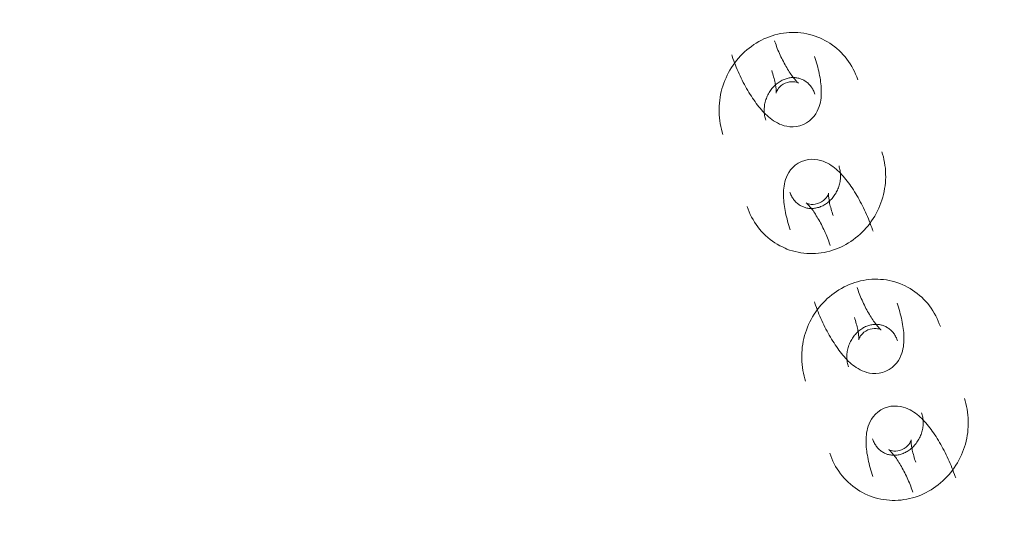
# Model space of a CAD drawing. Header units: millimetres. Extents: x -188930 to 271134, y -158090 to 283816.
# Tile 577 of 610: x 47044 to 47175, y 77684 to 77750. Entities that reach past the tile are written whole.
import ezdxf

# ---------------------------------------------------------------- set-up
doc = ezdxf.new("R2010")
doc.units = ezdxf.units.MM
doc.linetypes.add('AA_PRZERYWANA', pattern=[4, 3, -1])
doc.layers.add('A-DETL-1', color=5, linetype='AA_PRZERYWANA', lineweight=25)
doc.layers.add('I-FURN', color=30, linetype='Continuous', lineweight=9)

# ---------------------------------------------------------------- blocks, each defined once
blk = doc.blocks.new('LARSLAJ_hamak - LARSLAJ_hamak-V31-PZT-dwg')
at = {"layer": 'I-FURN', "flags": 128}
for points in [[(-3476.14, -23.51), (-3476.53, -23.55), (-3476.91, -23.61), (-3477.29, -23.68), (-3477.67, -23.78), (-3478.04, -23.89), (-3478.4, -24.01), (-3478.76, -24.15), (-3479.12, -24.31), (-3479.47, -24.48), (-3479.81, -24.66), (-3480.14, -24.86), (-3480.46, -25.08), (-3480.77, -25.3), (-3481.08, -25.54), (-3481.37, -25.8), (-3481.65, -26.06), (-3481.93, -26.34), (-3482.19, -26.62), (-3482.43, -26.92), (-3482.67, -27.23), (-3482.9, -27.54), (-3483.11, -27.87), (-3483.31, -28.2), (-3483.49, -28.54), (-3483.67, -28.89), (-3483.83, -29.24), (-3483.97, -29.6), (-3484.1, -29.97), (-3484.22, -30.34), (-3484.33, -30.71), (-3484.42, -31.09), (-3484.49, -31.47), (-3484.56, -31.85), (-3484.6, -32.24), (-3484.64, -32.63), (-3484.66, -33.02), (-3484.66, -33.41), (-3484.65, -33.8), (-3484.63, -34.19), (-3484.59, -34.57), (-3484.54, -34.96), (-3484.48, -35.34), (-3484.4, -35.72), (-3484.3, -36.1), (-3484.2, -36.48), (-3484.08, -36.85), (-3483.94, -37.21), (-3483.79, -37.57), (-3483.63, -37.93), (-3483.46, -38.27), (-3483.27, -38.61), (-3483.07, -38.95), (-3482.86, -39.27), (-3482.63, -39.59), (-3482.4, -39.9), (-3482.15, -40.2), (-3481.89, -40.48), (-3481.67, -40.71)], [(-3468.87, -26.23), (-3469.15, -25.96), (-3469.44, -25.7), (-3469.74, -25.45), (-3470.04, -25.22), (-3470.36, -25), (-3470.69, -24.79), (-3471.03, -24.6), (-3471.37, -24.42), (-3471.72, -24.25), (-3472.08, -24.1), (-3472.44, -23.97), (-3472.81, -23.85), (-3473.18, -23.75), (-3473.56, -23.66), (-3473.94, -23.59), (-3474.32, -23.54), (-3474.71, -23.5), (-3475.09, -23.48), (-3475.48, -23.47), (-3475.87, -23.49), (-3476.14, -23.51)], [(-3472.68, -34.78), (-3472.4, -34.39), (-3472.18, -33.97), (-3472.01, -33.56), (-3471.9, -33.14), (-3471.84, -32.75), (-3471.82, -32.38), (-3471.83, -32.03), (-3471.86, -31.7), (-3471.92, -31.4), (-3471.98, -31.11), (-3472.06, -30.83), (-3472.15, -30.57), (-3472.25, -30.31), (-3472.36, -30.06), (-3472.48, -29.82), (-3472.6, -29.58), (-3472.73, -29.35), (-3472.87, -29.12), (-3473.01, -28.89), (-3473.16, -28.66), (-3473.31, -28.43), (-3473.48, -28.21), (-3473.64, -27.98), (-3473.82, -27.76), (-3474, -27.53), (-3474.18, -27.31), (-3474.37, -27.09), (-3474.57, -26.86), (-3474.77, -26.64), (-3474.98, -26.42), (-3475.19, -26.2), (-3475.39, -26)], [(-3475.71, -30.14), (-3475.74, -30.13), (-3475.79, -30.12), (-3475.85, -30.1), (-3475.94, -30.08), (-3476.03, -30.04), (-3476.14, -30), (-3476.26, -29.96), (-3476.38, -29.9), (-3476.52, -29.84), (-3476.67, -29.77), (-3476.82, -29.7), (-3476.98, -29.62), (-3477.14, -29.53), (-3477.31, -29.43), (-3477.48, -29.33), (-3477.66, -29.22), (-3477.84, -29.11), (-3478.03, -28.99), (-3478.21, -28.87), (-3478.4, -28.74), (-3478.59, -28.6), (-3478.78, -28.47), (-3478.98, -28.32), (-3479.17, -28.18), (-3479.36, -28.03), (-3479.55, -27.88), (-3479.74, -27.72), (-3479.92, -27.57), (-3480.11, -27.41), (-3480.29, -27.25), (-3480.47, -27.09), (-3480.64, -26.92), (-3480.82, -26.76), (-3480.98, -26.6), (-3481.08, -26.5)], [(-3477.42, -36.47), (-3477.53, -36.36), (-3477.63, -36.25), (-3477.73, -36.13), (-3477.82, -36.01), (-3477.91, -35.88), (-3478, -35.74), (-3478.08, -35.6), (-3478.16, -35.46), (-3478.23, -35.31), (-3478.3, -35.16), (-3478.36, -35.01), (-3478.42, -34.85), (-3478.47, -34.69), (-3478.51, -34.53), (-3478.55, -34.36), (-3478.59, -34.2), (-3478.62, -34.03), (-3478.64, -33.86), (-3478.65, -33.69), (-3478.66, -33.52), (-3478.66, -33.35), (-3478.66, -33.18), (-3478.65, -33.01), (-3478.63, -32.84), (-3478.61, -32.68), (-3478.59, -32.51), (-3478.55, -32.35), (-3478.51, -32.19), (-3478.47, -32.03), (-3478.42, -31.87), (-3478.36, -31.72), (-3478.3, -31.58), (-3478.23, -31.43), (-3478.16, -31.29), (-3478.09, -31.16), (-3478.01, -31.02), (-3477.92, -30.9), (-3477.84, -30.78), (-3477.74, -30.66), (-3477.65, -30.55), (-3477.55, -30.44), (-3477.45, -30.34), (-3477.35, -30.25), (-3477.24, -30.16), (-3477.13, -30.07), (-3477.02, -29.99), (-3476.91, -29.92), (-3476.8, -29.85), (-3476.68, -29.79), (-3476.56, -29.74), (-3476.45, -29.68), (-3476.33, -29.64), (-3476.21, -29.6), (-3476.09, -29.57), (-3475.97, -29.54), (-3475.84, -29.51), (-3475.72, -29.5), (-3475.62, -29.48)], [(-3475.62, -29.48), (-3475.49, -29.48), (-3475.37, -29.47), (-3475.25, -29.48), (-3475.12, -29.48), (-3475, -29.5), (-3474.87, -29.52), (-3474.75, -29.54), (-3474.62, -29.57), (-3474.5, -29.61), (-3474.37, -29.65), (-3474.25, -29.7), (-3474.12, -29.75), (-3474, -29.81), (-3473.88, -29.88), (-3473.76, -29.95), (-3473.64, -30.02), (-3473.53, -30.11), (-3473.41, -30.19), (-3473.3, -30.29), (-3473.19, -30.39), (-3473.11, -30.46)], [(-3472.68, -34.78), (-3473.02, -35.12), (-3473.38, -35.42), (-3473.77, -35.66), (-3474.15, -35.84), (-3474.53, -35.97), (-3474.89, -36.05), (-3475.23, -36.11), (-3475.56, -36.13), (-3475.87, -36.13), (-3476.17, -36.12), (-3476.45, -36.09), (-3476.73, -36.05), (-3477, -36), (-3477.26, -35.93), (-3477.52, -35.86), (-3477.78, -35.79), (-3478.03, -35.7), (-3478.28, -35.61), (-3478.53, -35.51), (-3478.79, -35.4), (-3479.04, -35.29), (-3479.29, -35.17), (-3479.54, -35.04), (-3479.79, -34.91), (-3480.04, -34.78), (-3480.3, -34.63), (-3480.55, -34.49), (-3480.81, -34.33), (-3481.06, -34.17), (-3481.31, -34.01), (-3481.57, -33.84), (-3481.82, -33.67), (-3482.08, -33.49), (-3482.33, -33.31), (-3482.58, -33.12), (-3482.83, -32.93), (-3483.08, -32.74), (-3483.32, -32.54), (-3483.57, -32.34), (-3483.81, -32.14), (-3484.05, -31.93), (-3484.29, -31.72), (-3484.52, -31.51), (-3484.75, -31.3), (-3484.98, -31.08), (-3485.2, -30.87), (-3485.33, -30.74)], [(-3477.79, -32.63), (-3477.8, -32.6), (-3477.82, -32.55), (-3477.85, -32.49), (-3477.89, -32.42), (-3477.94, -32.33), (-3478, -32.23), (-3478.06, -32.12), (-3478.14, -32), (-3478.22, -31.88), (-3478.32, -31.75), (-3478.42, -31.61), (-3478.53, -31.47), (-3478.65, -31.33), (-3478.77, -31.18), (-3478.9, -31.03), (-3479.04, -30.87), (-3479.18, -30.71), (-3479.33, -30.55), (-3479.49, -30.39), (-3479.64, -30.24)], [(-3477.29, -30.93), (-3477.47, -31.18), (-3477.62, -31.44), (-3477.72, -31.7), (-3477.78, -31.93), (-3477.81, -32.13), (-3477.82, -32.3), (-3477.82, -32.43), (-3477.81, -32.53), (-3477.8, -32.59), (-3477.79, -32.63), (-3477.78, -32.64)], [(-3477.29, -30.93), (-3477.08, -30.7), (-3476.84, -30.52), (-3476.61, -30.37), (-3476.39, -30.27), (-3476.2, -30.2), (-3476.04, -30.16), (-3475.91, -30.14), (-3475.81, -30.14), (-3475.74, -30.14), (-3475.71, -30.14), (-3475.69, -30.14)], [(-3467.26, -50.57), (-3466.88, -50.53), (-3466.5, -50.47), (-3466.12, -50.4), (-3465.74, -50.3), (-3465.37, -50.2), (-3465, -50.07), (-3464.64, -49.93), (-3464.29, -49.78), (-3463.94, -49.6), (-3463.6, -49.42), (-3463.27, -49.22), (-3462.95, -49.01), (-3462.63, -48.78), (-3462.33, -48.54), (-3462.04, -48.29), (-3461.75, -48.02), (-3461.48, -47.75), (-3461.22, -47.46), (-3460.97, -47.16), (-3460.74, -46.86), (-3460.51, -46.54), (-3460.3, -46.21), (-3460.1, -45.88), (-3459.91, -45.54), (-3459.74, -45.19), (-3459.58, -44.84), (-3459.43, -44.48), (-3459.3, -44.11), (-3459.18, -43.74), (-3459.08, -43.37), (-3458.99, -42.99), (-3458.91, -42.61), (-3458.85, -42.23), (-3458.8, -41.84), (-3458.77, -41.45), (-3458.75, -41.06), (-3458.74, -40.67), (-3458.75, -40.28), (-3458.78, -39.9), (-3458.81, -39.51), (-3458.86, -39.12), (-3458.93, -38.74), (-3459.01, -38.36), (-3459.1, -37.98), (-3459.21, -37.6), (-3459.33, -37.23), (-3459.47, -36.87), (-3459.61, -36.51), (-3459.77, -36.16), (-3459.95, -35.81), (-3460.14, -35.47), (-3460.34, -35.13), (-3460.55, -34.81), (-3460.77, -34.49), (-3461.01, -34.18), (-3461.26, -33.89), (-3461.52, -33.6), (-3461.74, -33.37)], [(-3470.72, -39.31), (-3470.39, -38.96), (-3470.02, -38.66), (-3469.64, -38.43), (-3469.26, -38.25), (-3468.88, -38.12), (-3468.52, -38.03), (-3468.17, -37.98), (-3467.85, -37.95), (-3467.54, -37.95), (-3467.24, -37.96), (-3466.95, -37.99), (-3466.68, -38.03), (-3466.41, -38.08), (-3466.14, -38.15), (-3465.89, -38.22), (-3465.63, -38.29), (-3465.38, -38.38), (-3465.12, -38.47), (-3464.87, -38.57), (-3464.62, -38.68), (-3464.37, -38.79), (-3464.12, -38.91), (-3463.87, -39.04), (-3463.62, -39.17), (-3463.36, -39.3), (-3463.11, -39.45), (-3462.86, -39.6), (-3462.6, -39.75), (-3462.35, -39.91), (-3462.09, -40.07), (-3461.84, -40.24), (-3461.58, -40.41), (-3461.33, -40.59), (-3461.08, -40.77), (-3460.83, -40.96), (-3460.58, -41.15), (-3460.33, -41.34), (-3460.08, -41.54), (-3459.84, -41.74), (-3459.6, -41.94), (-3459.36, -42.15), (-3459.12, -42.36), (-3458.89, -42.57), (-3458.66, -42.78), (-3458.43, -43), (-3458.21, -43.21), (-3458.08, -43.35)], [(-3470.72, -39.31), (-3470.39, -38.96), (-3470.02, -38.66), (-3469.64, -38.43), (-3469.26, -38.25), (-3468.88, -38.12), (-3468.52, -38.03), (-3468.17, -37.98), (-3467.85, -37.95), (-3467.54, -37.95), (-3467.24, -37.96), (-3466.95, -37.99), (-3466.68, -38.03), (-3466.41, -38.08), (-3466.14, -38.15), (-3465.89, -38.22), (-3465.63, -38.29), (-3465.38, -38.38), (-3465.12, -38.47), (-3464.87, -38.57), (-3464.62, -38.68), (-3464.37, -38.79), (-3464.12, -38.91), (-3463.87, -39.04), (-3463.62, -39.17), (-3463.36, -39.3), (-3463.11, -39.45), (-3462.86, -39.6), (-3462.6, -39.75), (-3462.35, -39.91), (-3462.09, -40.07), (-3461.84, -40.24), (-3461.58, -40.41), (-3461.33, -40.59), (-3461.08, -40.77), (-3460.83, -40.96), (-3460.58, -41.15), (-3460.33, -41.34), (-3460.08, -41.54), (-3459.84, -41.74), (-3459.6, -41.94), (-3459.36, -42.15), (-3459.12, -42.36), (-3458.89, -42.57), (-3458.66, -42.78), (-3458.43, -43), (-3458.21, -43.21), (-3458.08, -43.35)], [(-3465.98, -37.61), (-3465.88, -37.72), (-3465.78, -37.83), (-3465.68, -37.95), (-3465.58, -38.08), (-3465.49, -38.21), (-3465.41, -38.34), (-3465.33, -38.48), (-3465.25, -38.62), (-3465.18, -38.77), (-3465.11, -38.92), (-3465.05, -39.07), (-3464.99, -39.23), (-3464.94, -39.39), (-3464.89, -39.55), (-3464.85, -39.72), (-3464.82, -39.89), (-3464.79, -40.05), (-3464.77, -40.22), (-3464.76, -40.39), (-3464.75, -40.56), (-3464.74, -40.73), (-3464.75, -40.9), (-3464.76, -41.07), (-3464.77, -41.24), (-3464.79, -41.41), (-3464.82, -41.57), (-3464.86, -41.73), (-3464.9, -41.89), (-3464.94, -42.05), (-3464.99, -42.21), (-3465.05, -42.36), (-3465.11, -42.51), (-3465.17, -42.65), (-3465.25, -42.79), (-3465.32, -42.93), (-3465.4, -43.06), (-3465.48, -43.18), (-3465.57, -43.3), (-3465.66, -43.42), (-3465.76, -43.53), (-3465.86, -43.64), (-3465.96, -43.74), (-3466.06, -43.83), (-3466.17, -43.92), (-3466.27, -44.01), (-3466.38, -44.09), (-3466.5, -44.16), (-3466.61, -44.23), (-3466.73, -44.29), (-3466.84, -44.35), (-3466.96, -44.4), (-3467.08, -44.44), (-3467.2, -44.48), (-3467.32, -44.52), (-3467.44, -44.54), (-3467.56, -44.57), (-3467.69, -44.59), (-3467.79, -44.6)], [(-3470.72, -39.31), (-3471.01, -39.69), (-3471.23, -40.11), (-3471.4, -40.53), (-3471.5, -40.94), (-3471.56, -41.33), (-3471.59, -41.7), (-3471.58, -42.05), (-3471.54, -42.38), (-3471.49, -42.68), (-3471.42, -42.97), (-3471.34, -43.25), (-3471.25, -43.51), (-3471.15, -43.77), (-3471.05, -44.02), (-3470.93, -44.26), (-3470.81, -44.5), (-3470.68, -44.73), (-3470.54, -44.96), (-3470.4, -45.19), (-3470.25, -45.42), (-3470.09, -45.65), (-3469.93, -45.87), (-3469.76, -46.1), (-3469.59, -46.32), (-3469.41, -46.55), (-3469.22, -46.77), (-3469.03, -46.99), (-3468.84, -47.22), (-3468.63, -47.44), (-3468.43, -47.66), (-3468.22, -47.88), (-3468.02, -48.08)], [(-3470.72, -39.31), (-3471.01, -39.69), (-3471.23, -40.11), (-3471.4, -40.53), (-3471.5, -40.94), (-3471.56, -41.33), (-3471.59, -41.7), (-3471.58, -42.05), (-3471.54, -42.38), (-3471.49, -42.68), (-3471.42, -42.97), (-3471.34, -43.25), (-3471.25, -43.51), (-3471.15, -43.77), (-3471.05, -44.02), (-3470.93, -44.26), (-3470.81, -44.5), (-3470.68, -44.73), (-3470.54, -44.96), (-3470.4, -45.19), (-3470.25, -45.42), (-3470.09, -45.65), (-3469.93, -45.87), (-3469.76, -46.1), (-3469.59, -46.32), (-3469.41, -46.55), (-3469.22, -46.77), (-3469.03, -46.99), (-3468.84, -47.22), (-3468.63, -47.44), (-3468.43, -47.66), (-3468.22, -47.88), (-3468.02, -48.08)], [(-3466.12, -43.15), (-3465.93, -42.9), (-3465.79, -42.64), (-3465.69, -42.38), (-3465.63, -42.15), (-3465.6, -41.95), (-3465.59, -41.78), (-3465.59, -41.65), (-3465.6, -41.55), (-3465.61, -41.49), (-3465.62, -41.45), (-3465.62, -41.44)], [(-3466.12, -43.15), (-3465.93, -42.9), (-3465.79, -42.64), (-3465.69, -42.38), (-3465.63, -42.15), (-3465.6, -41.95), (-3465.59, -41.78), (-3465.59, -41.65), (-3465.6, -41.55), (-3465.61, -41.49), (-3465.62, -41.45), (-3465.62, -41.44)], [(-3465.62, -41.45), (-3465.61, -41.48), (-3465.59, -41.53), (-3465.56, -41.59), (-3465.52, -41.67), (-3465.47, -41.75), (-3465.41, -41.85), (-3465.34, -41.96), (-3465.27, -42.08), (-3465.18, -42.2), (-3465.09, -42.33), (-3464.99, -42.47), (-3464.88, -42.61), (-3464.76, -42.75), (-3464.64, -42.9), (-3464.51, -43.06), (-3464.37, -43.21), (-3464.23, -43.37), (-3464.08, -43.53), (-3463.92, -43.69), (-3463.77, -43.85)], [(-3465.62, -41.45), (-3465.61, -41.48), (-3465.59, -41.53), (-3465.56, -41.59), (-3465.52, -41.67), (-3465.47, -41.75), (-3465.41, -41.85), (-3465.34, -41.96), (-3465.27, -42.08), (-3465.18, -42.2), (-3465.09, -42.33), (-3464.99, -42.47), (-3464.88, -42.61), (-3464.76, -42.75), (-3464.64, -42.9), (-3464.51, -43.06), (-3464.37, -43.21), (-3464.23, -43.37), (-3464.08, -43.53), (-3463.92, -43.69), (-3463.77, -43.85)], [(-3466.12, -43.15), (-3466.33, -43.38), (-3466.56, -43.56), (-3466.8, -43.71), (-3467.01, -43.81), (-3467.21, -43.88), (-3467.37, -43.92), (-3467.5, -43.94), (-3467.6, -43.94), (-3467.66, -43.95), (-3467.7, -43.94), (-3467.71, -43.94)], [(-3466.12, -43.15), (-3466.33, -43.38), (-3466.56, -43.56), (-3466.8, -43.71), (-3467.01, -43.81), (-3467.21, -43.88), (-3467.37, -43.92), (-3467.5, -43.94), (-3467.6, -43.94), (-3467.66, -43.95), (-3467.7, -43.94), (-3467.71, -43.94)], [(-3467.79, -44.6), (-3467.91, -44.6), (-3468.04, -44.61), (-3468.16, -44.6), (-3468.29, -44.6), (-3468.41, -44.58), (-3468.54, -44.56), (-3468.66, -44.54), (-3468.79, -44.51), (-3468.91, -44.47), (-3469.04, -44.43), (-3469.16, -44.38), (-3469.28, -44.33), (-3469.4, -44.27), (-3469.53, -44.21), (-3469.65, -44.13), (-3469.76, -44.06), (-3469.88, -43.97), (-3469.99, -43.89), (-3470.11, -43.79), (-3470.22, -43.69), (-3470.29, -43.62)], [(-3467.7, -43.94), (-3467.67, -43.95), (-3467.62, -43.96), (-3467.55, -43.98), (-3467.47, -44.01), (-3467.38, -44.04), (-3467.27, -44.08), (-3467.15, -44.12), (-3467.02, -44.18), (-3466.89, -44.24), (-3466.74, -44.31), (-3466.59, -44.38), (-3466.43, -44.47), (-3466.27, -44.55), (-3466.1, -44.65), (-3465.92, -44.75), (-3465.74, -44.86), (-3465.56, -44.97), (-3465.38, -45.09), (-3465.19, -45.22), (-3465, -45.34), (-3464.81, -45.48), (-3464.62, -45.61), (-3464.43, -45.76), (-3464.24, -45.9), (-3464.05, -46.05), (-3463.86, -46.2), (-3463.67, -46.36), (-3463.48, -46.51), (-3463.3, -46.67), (-3463.12, -46.83), (-3462.94, -46.99), (-3462.76, -47.16), (-3462.59, -47.32), (-3462.42, -47.48), (-3462.32, -47.58)], [(-3467.7, -43.94), (-3467.67, -43.95), (-3467.62, -43.96), (-3467.55, -43.98), (-3467.47, -44.01), (-3467.38, -44.04), (-3467.27, -44.08), (-3467.15, -44.12), (-3467.02, -44.18), (-3466.89, -44.24), (-3466.74, -44.31), (-3466.59, -44.38), (-3466.43, -44.47), (-3466.27, -44.55), (-3466.1, -44.65), (-3465.92, -44.75), (-3465.74, -44.86), (-3465.56, -44.97), (-3465.38, -45.09), (-3465.19, -45.22), (-3465, -45.34), (-3464.81, -45.48), (-3464.62, -45.61), (-3464.43, -45.76), (-3464.24, -45.9), (-3464.05, -46.05), (-3463.86, -46.2), (-3463.67, -46.36), (-3463.48, -46.51), (-3463.3, -46.67), (-3463.12, -46.83), (-3462.94, -46.99), (-3462.76, -47.16), (-3462.59, -47.32), (-3462.42, -47.48), (-3462.32, -47.58)], [(-3474.54, -47.86), (-3474.26, -48.12), (-3473.97, -48.38), (-3473.67, -48.63), (-3473.36, -48.86), (-3473.04, -49.08), (-3472.72, -49.29), (-3472.38, -49.48), (-3472.04, -49.66), (-3471.69, -49.83), (-3471.33, -49.98), (-3470.97, -50.11), (-3470.6, -50.23), (-3470.23, -50.33), (-3469.85, -50.42), (-3469.47, -50.49), (-3469.09, -50.55), (-3468.7, -50.58), (-3468.32, -50.6), (-3467.93, -50.61), (-3467.54, -50.59), (-3467.26, -50.57)], [(-3451.7, -48), (-3452.08, -48.04), (-3452.47, -48.1), (-3452.84, -48.18), (-3453.22, -48.27), (-3453.59, -48.38), (-3453.96, -48.5), (-3454.32, -48.64), (-3454.67, -48.8), (-3455.02, -48.97), (-3455.36, -49.15), (-3455.69, -49.35), (-3456.01, -49.57), (-3456.33, -49.79), (-3456.63, -50.03), (-3456.93, -50.29), (-3457.21, -50.55), (-3457.48, -50.83), (-3457.74, -51.11), (-3457.99, -51.41), (-3458.23, -51.72), (-3458.45, -52.03), (-3458.66, -52.36), (-3458.86, -52.69), (-3459.05, -53.03), (-3459.22, -53.38), (-3459.38, -53.73), (-3459.53, -54.09), (-3459.66, -54.46), (-3459.78, -54.83), (-3459.88, -55.2), (-3459.97, -55.58), (-3460.05, -55.96), (-3460.11, -56.35), (-3460.16, -56.73), (-3460.19, -57.12), (-3460.21, -57.51), (-3460.22, -57.9), (-3460.21, -58.29), (-3460.19, -58.68), (-3460.15, -59.06), (-3460.1, -59.45), (-3460.03, -59.83), (-3459.95, -60.22), (-3459.86, -60.59), (-3459.75, -60.97), (-3459.63, -61.34), (-3459.5, -61.7), (-3459.35, -62.06), (-3459.19, -62.42), (-3459.01, -62.76), (-3458.83, -63.1), (-3458.63, -63.44), (-3458.41, -63.76), (-3458.19, -64.08), (-3457.95, -64.39), (-3457.71, -64.69), (-3457.45, -64.97), (-3457.22, -65.2)], [(-3451.7, -48), (-3452.08, -48.04), (-3452.47, -48.1), (-3452.84, -48.18), (-3453.22, -48.27), (-3453.59, -48.38), (-3453.96, -48.5), (-3454.32, -48.64), (-3454.67, -48.8), (-3455.02, -48.97), (-3455.36, -49.15), (-3455.69, -49.35), (-3456.01, -49.57), (-3456.33, -49.79), (-3456.63, -50.03), (-3456.93, -50.29), (-3457.21, -50.55), (-3457.48, -50.83), (-3457.74, -51.11), (-3457.99, -51.41), (-3458.23, -51.72), (-3458.45, -52.03), (-3458.66, -52.36), (-3458.86, -52.69), (-3459.05, -53.03), (-3459.22, -53.38), (-3459.38, -53.73), (-3459.53, -54.09), (-3459.66, -54.46), (-3459.78, -54.83), (-3459.88, -55.2), (-3459.97, -55.58), (-3460.05, -55.96), (-3460.11, -56.35), (-3460.16, -56.73), (-3460.19, -57.12), (-3460.21, -57.51), (-3460.22, -57.9), (-3460.21, -58.29), (-3460.19, -58.68), (-3460.15, -59.06), (-3460.1, -59.45), (-3460.03, -59.83), (-3459.95, -60.22), (-3459.86, -60.59), (-3459.75, -60.97), (-3459.63, -61.34), (-3459.5, -61.7), (-3459.35, -62.06), (-3459.19, -62.42), (-3459.01, -62.76), (-3458.83, -63.1), (-3458.63, -63.44), (-3458.41, -63.76), (-3458.19, -64.08), (-3457.95, -64.39), (-3457.71, -64.69), (-3457.45, -64.97), (-3457.22, -65.2)], [(-3444.42, -50.72), (-3444.7, -50.45), (-3444.99, -50.19), (-3445.29, -49.94), (-3445.6, -49.71), (-3445.92, -49.49), (-3446.24, -49.28), (-3446.58, -49.09), (-3446.92, -48.91), (-3447.27, -48.75), (-3447.63, -48.6), (-3447.99, -48.46), (-3448.36, -48.34), (-3448.73, -48.24), (-3449.11, -48.15), (-3449.49, -48.08), (-3449.88, -48.03), (-3450.26, -47.99), (-3450.65, -47.97), (-3451.03, -47.97), (-3451.42, -47.98), (-3451.7, -48)], [(-3444.42, -50.72), (-3444.7, -50.45), (-3444.99, -50.19), (-3445.29, -49.94), (-3445.6, -49.71), (-3445.92, -49.49), (-3446.24, -49.28), (-3446.58, -49.09), (-3446.92, -48.91), (-3447.27, -48.75), (-3447.63, -48.6), (-3447.99, -48.46), (-3448.36, -48.34), (-3448.73, -48.24), (-3449.11, -48.15), (-3449.49, -48.08), (-3449.88, -48.03), (-3450.26, -47.99), (-3450.65, -47.97), (-3451.03, -47.97), (-3451.42, -47.98), (-3451.7, -48)], [(-3451.26, -54.63), (-3451.29, -54.62), (-3451.34, -54.61), (-3451.41, -54.59), (-3451.49, -54.57), (-3451.59, -54.53), (-3451.69, -54.49), (-3451.81, -54.45), (-3451.94, -54.39), (-3452.08, -54.33), (-3452.22, -54.26), (-3452.37, -54.19), (-3452.53, -54.11), (-3452.7, -54.02), (-3452.87, -53.92), (-3453.04, -53.82), (-3453.22, -53.71), (-3453.4, -53.6), (-3453.58, -53.48), (-3453.77, -53.36), (-3453.96, -53.23), (-3454.15, -53.09), (-3454.34, -52.96), (-3454.53, -52.82), (-3454.72, -52.67), (-3454.91, -52.52), (-3455.1, -52.37), (-3455.29, -52.22), (-3455.48, -52.06), (-3455.66, -51.9), (-3455.84, -51.74), (-3456.02, -51.58), (-3456.2, -51.42), (-3456.37, -51.25), (-3456.54, -51.09), (-3456.64, -50.99)], [(-3451.26, -54.63), (-3451.29, -54.62), (-3451.34, -54.61), (-3451.41, -54.59), (-3451.49, -54.57), (-3451.59, -54.53), (-3451.69, -54.49), (-3451.81, -54.45), (-3451.94, -54.39), (-3452.08, -54.33), (-3452.22, -54.26), (-3452.37, -54.19), (-3452.53, -54.11), (-3452.7, -54.02), (-3452.87, -53.92), (-3453.04, -53.82), (-3453.22, -53.71), (-3453.4, -53.6), (-3453.58, -53.48), (-3453.77, -53.36), (-3453.96, -53.23), (-3454.15, -53.09), (-3454.34, -52.96), (-3454.53, -52.82), (-3454.72, -52.67), (-3454.91, -52.52), (-3455.1, -52.37), (-3455.29, -52.22), (-3455.48, -52.06), (-3455.66, -51.9), (-3455.84, -51.74), (-3456.02, -51.58), (-3456.2, -51.42), (-3456.37, -51.25), (-3456.54, -51.09), (-3456.64, -50.99)], [(-3448.24, -59.27), (-3447.96, -58.88), (-3447.73, -58.47), (-3447.57, -58.05), (-3447.46, -57.63), (-3447.4, -57.24), (-3447.38, -56.87), (-3447.39, -56.52), (-3447.42, -56.2), (-3447.47, -55.89), (-3447.54, -55.6), (-3447.62, -55.32), (-3447.71, -55.06), (-3447.81, -54.8), (-3447.92, -54.56), (-3448.03, -54.31), (-3448.15, -54.08), (-3448.28, -53.84), (-3448.42, -53.61), (-3448.56, -53.38), (-3448.71, -53.15), (-3448.87, -52.93), (-3449.03, -52.7), (-3449.2, -52.47), (-3449.37, -52.25), (-3449.55, -52.02), (-3449.74, -51.8), (-3449.93, -51.58), (-3450.13, -51.36), (-3450.33, -51.13), (-3450.53, -50.91), (-3450.74, -50.69), (-3450.95, -50.49)], [(-3448.24, -59.27), (-3447.96, -58.88), (-3447.73, -58.47), (-3447.57, -58.05), (-3447.46, -57.63), (-3447.4, -57.24), (-3447.38, -56.87), (-3447.39, -56.52), (-3447.42, -56.2), (-3447.47, -55.89), (-3447.54, -55.6), (-3447.62, -55.32), (-3447.71, -55.06), (-3447.81, -54.8), (-3447.92, -54.56), (-3448.03, -54.31), (-3448.15, -54.08), (-3448.28, -53.84), (-3448.42, -53.61), (-3448.56, -53.38), (-3448.71, -53.15), (-3448.87, -52.93), (-3449.03, -52.7), (-3449.2, -52.47), (-3449.37, -52.25), (-3449.55, -52.02), (-3449.74, -51.8), (-3449.93, -51.58), (-3450.13, -51.36), (-3450.33, -51.13), (-3450.53, -50.91), (-3450.74, -50.69), (-3450.95, -50.49)], [(-3453.34, -57.12), (-3453.36, -57.09), (-3453.38, -57.04), (-3453.41, -56.98), (-3453.44, -56.91), (-3453.49, -56.82), (-3453.55, -56.72), (-3453.62, -56.61), (-3453.69, -56.5), (-3453.78, -56.37), (-3453.87, -56.24), (-3453.97, -56.11), (-3454.08, -55.96), (-3454.2, -55.82), (-3454.32, -55.67), (-3454.46, -55.52), (-3454.59, -55.36), (-3454.74, -55.2), (-3454.89, -55.04), (-3455.04, -54.88), (-3455.19, -54.73)], [(-3453.34, -57.12), (-3453.36, -57.09), (-3453.38, -57.04), (-3453.41, -56.98), (-3453.44, -56.91), (-3453.49, -56.82), (-3453.55, -56.72), (-3453.62, -56.61), (-3453.69, -56.5), (-3453.78, -56.37), (-3453.87, -56.24), (-3453.97, -56.11), (-3454.08, -55.96), (-3454.2, -55.82), (-3454.32, -55.67), (-3454.46, -55.52), (-3454.59, -55.36), (-3454.74, -55.2), (-3454.89, -55.04), (-3455.04, -54.88), (-3455.19, -54.73)], [(-3452.98, -60.97), (-3453.08, -60.86), (-3453.18, -60.74), (-3453.28, -60.62), (-3453.38, -60.5), (-3453.47, -60.37), (-3453.55, -60.23), (-3453.64, -60.09), (-3453.71, -59.95), (-3453.79, -59.8), (-3453.85, -59.65), (-3453.92, -59.5), (-3453.97, -59.34), (-3454.02, -59.18), (-3454.07, -59.02), (-3454.11, -58.85), (-3454.14, -58.69), (-3454.17, -58.52), (-3454.19, -58.35), (-3454.21, -58.18), (-3454.22, -58.01), (-3454.22, -57.84), (-3454.21, -57.67), (-3454.21, -57.5), (-3454.19, -57.33), (-3454.17, -57.17), (-3454.14, -57), (-3454.11, -56.84), (-3454.07, -56.68), (-3454.02, -56.52), (-3453.97, -56.37), (-3453.91, -56.21), (-3453.85, -56.07), (-3453.79, -55.92), (-3453.72, -55.78), (-3453.64, -55.65), (-3453.56, -55.52), (-3453.48, -55.39), (-3453.39, -55.27), (-3453.3, -55.15), (-3453.2, -55.04), (-3453.11, -54.93), (-3453.01, -54.83), (-3452.9, -54.74), (-3452.8, -54.65), (-3452.69, -54.56), (-3452.58, -54.49), (-3452.47, -54.41), (-3452.35, -54.34), (-3452.24, -54.28), (-3452.12, -54.23), (-3452, -54.18), (-3451.88, -54.13), (-3451.76, -54.09), (-3451.64, -54.06), (-3451.52, -54.03), (-3451.4, -54), (-3451.27, -53.99), (-3451.17, -53.98)], [(-3452.98, -60.97), (-3453.08, -60.86), (-3453.18, -60.74), (-3453.28, -60.62), (-3453.38, -60.5), (-3453.47, -60.37), (-3453.55, -60.23), (-3453.64, -60.09), (-3453.71, -59.95), (-3453.79, -59.8), (-3453.85, -59.65), (-3453.92, -59.5), (-3453.97, -59.34), (-3454.02, -59.18), (-3454.07, -59.02), (-3454.11, -58.85), (-3454.14, -58.69), (-3454.17, -58.52), (-3454.19, -58.35), (-3454.21, -58.18), (-3454.22, -58.01), (-3454.22, -57.84), (-3454.21, -57.67), (-3454.21, -57.5), (-3454.19, -57.33), (-3454.17, -57.17), (-3454.14, -57), (-3454.11, -56.84), (-3454.07, -56.68), (-3454.02, -56.52), (-3453.97, -56.37), (-3453.91, -56.21), (-3453.85, -56.07), (-3453.79, -55.92), (-3453.72, -55.78), (-3453.64, -55.65), (-3453.56, -55.52), (-3453.48, -55.39), (-3453.39, -55.27), (-3453.3, -55.15), (-3453.2, -55.04), (-3453.11, -54.93), (-3453.01, -54.83), (-3452.9, -54.74), (-3452.8, -54.65), (-3452.69, -54.56), (-3452.58, -54.49), (-3452.47, -54.41), (-3452.35, -54.34), (-3452.24, -54.28), (-3452.12, -54.23), (-3452, -54.18), (-3451.88, -54.13), (-3451.76, -54.09), (-3451.64, -54.06), (-3451.52, -54.03), (-3451.4, -54), (-3451.27, -53.99), (-3451.17, -53.98)], [(-3452.85, -55.42), (-3452.63, -55.2), (-3452.4, -55.01), (-3452.17, -54.86), (-3451.95, -54.76), (-3451.75, -54.69), (-3451.59, -54.65), (-3451.46, -54.63), (-3451.36, -54.63), (-3451.3, -54.63), (-3451.26, -54.63), (-3451.25, -54.63)], [(-3452.85, -55.42), (-3452.63, -55.2), (-3452.4, -55.01), (-3452.17, -54.86), (-3451.95, -54.76), (-3451.75, -54.69), (-3451.59, -54.65), (-3451.46, -54.63), (-3451.36, -54.63), (-3451.3, -54.63), (-3451.26, -54.63), (-3451.25, -54.63)], [(-3451.17, -53.98), (-3451.05, -53.97), (-3450.93, -53.96), (-3450.8, -53.97), (-3450.68, -53.98), (-3450.55, -53.99), (-3450.43, -54.01), (-3450.3, -54.03), (-3450.18, -54.06), (-3450.05, -54.1), (-3449.93, -54.14), (-3449.8, -54.19), (-3449.68, -54.24), (-3449.56, -54.3), (-3449.44, -54.37), (-3449.32, -54.44), (-3449.2, -54.51), (-3449.08, -54.6), (-3448.97, -54.69), (-3448.86, -54.78), (-3448.75, -54.88), (-3448.67, -54.95)], [(-3451.17, -53.98), (-3451.05, -53.97), (-3450.93, -53.96), (-3450.8, -53.97), (-3450.68, -53.98), (-3450.55, -53.99), (-3450.43, -54.01), (-3450.3, -54.03), (-3450.18, -54.06), (-3450.05, -54.1), (-3449.93, -54.14), (-3449.8, -54.19), (-3449.68, -54.24), (-3449.56, -54.3), (-3449.44, -54.37), (-3449.32, -54.44), (-3449.2, -54.51), (-3449.08, -54.6), (-3448.97, -54.69), (-3448.86, -54.78), (-3448.75, -54.88), (-3448.67, -54.95)], [(-3448.24, -59.27), (-3448.57, -59.61), (-3448.94, -59.91), (-3449.32, -60.15), (-3449.71, -60.33), (-3450.08, -60.46), (-3450.44, -60.54), (-3450.79, -60.6), (-3451.12, -60.62), (-3451.43, -60.63), (-3451.72, -60.61), (-3452.01, -60.58), (-3452.29, -60.54), (-3452.55, -60.49), (-3452.82, -60.43), (-3453.08, -60.36), (-3453.33, -60.28), (-3453.59, -60.19), (-3453.84, -60.1), (-3454.09, -60), (-3454.34, -59.89), (-3454.59, -59.78), (-3454.84, -59.66), (-3455.09, -59.54), (-3455.35, -59.4), (-3455.6, -59.27), (-3455.85, -59.13), (-3456.11, -58.98), (-3456.36, -58.82), (-3456.61, -58.66), (-3456.87, -58.5), (-3457.12, -58.33), (-3457.38, -58.16), (-3457.63, -57.98), (-3457.88, -57.8), (-3458.13, -57.61), (-3458.38, -57.42), (-3458.63, -57.23), (-3458.88, -57.03), (-3459.12, -56.83), (-3459.37, -56.63), (-3459.6, -56.42), (-3459.84, -56.21), (-3460.07, -56), (-3460.3, -55.79), (-3460.53, -55.58), (-3460.75, -55.36), (-3460.89, -55.23)], [(-3448.24, -59.27), (-3448.57, -59.61), (-3448.94, -59.91), (-3449.32, -60.15), (-3449.71, -60.33), (-3450.08, -60.46), (-3450.44, -60.54), (-3450.79, -60.6), (-3451.12, -60.62), (-3451.43, -60.63), (-3451.72, -60.61), (-3452.01, -60.58), (-3452.29, -60.54), (-3452.55, -60.49), (-3452.82, -60.43), (-3453.08, -60.36), (-3453.33, -60.28), (-3453.59, -60.19), (-3453.84, -60.1), (-3454.09, -60), (-3454.34, -59.89), (-3454.59, -59.78), (-3454.84, -59.66), (-3455.09, -59.54), (-3455.35, -59.4), (-3455.6, -59.27), (-3455.85, -59.13), (-3456.11, -58.98), (-3456.36, -58.82), (-3456.61, -58.66), (-3456.87, -58.5), (-3457.12, -58.33), (-3457.38, -58.16), (-3457.63, -57.98), (-3457.88, -57.8), (-3458.13, -57.61), (-3458.38, -57.42), (-3458.63, -57.23), (-3458.88, -57.03), (-3459.12, -56.83), (-3459.37, -56.63), (-3459.6, -56.42), (-3459.84, -56.21), (-3460.07, -56), (-3460.3, -55.79), (-3460.53, -55.58), (-3460.75, -55.36), (-3460.89, -55.23)], [(-3452.85, -55.42), (-3453.03, -55.67), (-3453.17, -55.94), (-3453.27, -56.19), (-3453.33, -56.42), (-3453.37, -56.63), (-3453.38, -56.79), (-3453.37, -56.92), (-3453.36, -57.02), (-3453.35, -57.09), (-3453.34, -57.12), (-3453.34, -57.13)], [(-3452.85, -55.42), (-3453.03, -55.67), (-3453.17, -55.94), (-3453.27, -56.19), (-3453.33, -56.42), (-3453.37, -56.63), (-3453.38, -56.79), (-3453.37, -56.92), (-3453.36, -57.02), (-3453.35, -57.09), (-3453.34, -57.12), (-3453.34, -57.13)], [(-3442.82, -75.06), (-3442.43, -75.02), (-3442.05, -74.96), (-3441.67, -74.89), (-3441.3, -74.8), (-3440.92, -74.69), (-3440.56, -74.56), (-3440.2, -74.42), (-3439.84, -74.27), (-3439.5, -74.1), (-3439.16, -73.91), (-3438.83, -73.71), (-3438.5, -73.5), (-3438.19, -73.27), (-3437.89, -73.03), (-3437.59, -72.78), (-3437.31, -72.51), (-3437.04, -72.24), (-3436.78, -71.95), (-3436.53, -71.65), (-3436.29, -71.35), (-3436.07, -71.03), (-3435.85, -70.71), (-3435.65, -70.37), (-3435.47, -70.03), (-3435.3, -69.69), (-3435.14, -69.33), (-3434.99, -68.97), (-3434.86, -68.61), (-3434.74, -68.24), (-3434.63, -67.86), (-3434.54, -67.48), (-3434.47, -67.1), (-3434.41, -66.72), (-3434.36, -66.33), (-3434.32, -65.94), (-3434.3, -65.55), (-3434.3, -65.16), (-3434.31, -64.78), (-3434.33, -64.39), (-3434.37, -64), (-3434.42, -63.61), (-3434.48, -63.23), (-3434.56, -62.85), (-3434.66, -62.47), (-3434.77, -62.1), (-3434.89, -61.73), (-3435.02, -61.36), (-3435.17, -61), (-3435.33, -60.65), (-3435.5, -60.3), (-3435.69, -59.96), (-3435.89, -59.62), (-3436.1, -59.3), (-3436.33, -58.98), (-3436.56, -58.67), (-3436.81, -58.38), (-3437.07, -58.09), (-3437.29, -57.86)], [(-3442.82, -75.06), (-3442.43, -75.02), (-3442.05, -74.96), (-3441.67, -74.89), (-3441.3, -74.8), (-3440.92, -74.69), (-3440.56, -74.56), (-3440.2, -74.42), (-3439.84, -74.27), (-3439.5, -74.1), (-3439.16, -73.91), (-3438.83, -73.71), (-3438.5, -73.5), (-3438.19, -73.27), (-3437.89, -73.03), (-3437.59, -72.78), (-3437.31, -72.51), (-3437.04, -72.24), (-3436.78, -71.95), (-3436.53, -71.65), (-3436.29, -71.35), (-3436.07, -71.03), (-3435.85, -70.71), (-3435.65, -70.37), (-3435.47, -70.03), (-3435.3, -69.69), (-3435.14, -69.33), (-3434.99, -68.97), (-3434.86, -68.61), (-3434.74, -68.24), (-3434.63, -67.86), (-3434.54, -67.48), (-3434.47, -67.1), (-3434.41, -66.72), (-3434.36, -66.33), (-3434.32, -65.94), (-3434.3, -65.55), (-3434.3, -65.16), (-3434.31, -64.78), (-3434.33, -64.39), (-3434.37, -64), (-3434.42, -63.61), (-3434.48, -63.23), (-3434.56, -62.85), (-3434.66, -62.47), (-3434.77, -62.1), (-3434.89, -61.73), (-3435.02, -61.36), (-3435.17, -61), (-3435.33, -60.65), (-3435.5, -60.3), (-3435.69, -59.96), (-3435.89, -59.62), (-3436.1, -59.3), (-3436.33, -58.98), (-3436.56, -58.67), (-3436.81, -58.38), (-3437.07, -58.09), (-3437.29, -57.86)], [(-3446.28, -63.8), (-3445.95, -63.45), (-3445.58, -63.15), (-3445.2, -62.92), (-3444.81, -62.74), (-3444.43, -62.61), (-3444.07, -62.52), (-3443.73, -62.47), (-3443.4, -62.44), (-3443.09, -62.44), (-3442.79, -62.45), (-3442.51, -62.48), (-3442.23, -62.52), (-3441.96, -62.58), (-3441.7, -62.64), (-3441.44, -62.71), (-3441.18, -62.79), (-3440.93, -62.87), (-3440.68, -62.96), (-3440.43, -63.06), (-3440.18, -63.17), (-3439.93, -63.28), (-3439.67, -63.4), (-3439.42, -63.53), (-3439.17, -63.66), (-3438.92, -63.8), (-3438.66, -63.94), (-3438.41, -64.09), (-3438.16, -64.24), (-3437.9, -64.4), (-3437.65, -64.56), (-3437.39, -64.73), (-3437.14, -64.9), (-3436.89, -65.08), (-3436.63, -65.26), (-3436.38, -65.45), (-3436.13, -65.64), (-3435.88, -65.83), (-3435.64, -66.03), (-3435.39, -66.23), (-3435.15, -66.43), (-3434.91, -66.64), (-3434.68, -66.85), (-3434.44, -67.06), (-3434.21, -67.27), (-3433.99, -67.49), (-3433.76, -67.7), (-3433.63, -67.84)], [(-3441.54, -62.1), (-3441.43, -62.21), (-3441.33, -62.32), (-3441.23, -62.44), (-3441.14, -62.57), (-3441.05, -62.7), (-3440.96, -62.83), (-3440.88, -62.97), (-3440.8, -63.11), (-3440.73, -63.26), (-3440.66, -63.41), (-3440.6, -63.57), (-3440.54, -63.72), (-3440.49, -63.88), (-3440.45, -64.05), (-3440.41, -64.21), (-3440.37, -64.38), (-3440.35, -64.54), (-3440.33, -64.71), (-3440.31, -64.88), (-3440.3, -65.05), (-3440.3, -65.22), (-3440.3, -65.39), (-3440.31, -65.56), (-3440.33, -65.73), (-3440.35, -65.9), (-3440.38, -66.06), (-3440.41, -66.22), (-3440.45, -66.39), (-3440.5, -66.54), (-3440.55, -66.7), (-3440.6, -66.85), (-3440.66, -67), (-3440.73, -67.14), (-3440.8, -67.28), (-3440.88, -67.42), (-3440.96, -67.55), (-3441.04, -67.67), (-3441.13, -67.8), (-3441.22, -67.91), (-3441.31, -68.02), (-3441.41, -68.13), (-3441.51, -68.23), (-3441.61, -68.33), (-3441.72, -68.42), (-3441.83, -68.5), (-3441.94, -68.58), (-3442.05, -68.65), (-3442.17, -68.72), (-3442.28, -68.78), (-3442.4, -68.84), (-3442.52, -68.89), (-3442.63, -68.93), (-3442.75, -68.97), (-3442.88, -69.01), (-3443, -69.04), (-3443.12, -69.06), (-3443.24, -69.08), (-3443.34, -69.09)], [(-3441.54, -62.1), (-3441.43, -62.21), (-3441.33, -62.32), (-3441.23, -62.44), (-3441.14, -62.57), (-3441.05, -62.7), (-3440.96, -62.83), (-3440.88, -62.97), (-3440.8, -63.11), (-3440.73, -63.26), (-3440.66, -63.41), (-3440.6, -63.57), (-3440.54, -63.72), (-3440.49, -63.88), (-3440.45, -64.05), (-3440.41, -64.21), (-3440.37, -64.38), (-3440.35, -64.54), (-3440.33, -64.71), (-3440.31, -64.88), (-3440.3, -65.05), (-3440.3, -65.22), (-3440.3, -65.39), (-3440.31, -65.56), (-3440.33, -65.73), (-3440.35, -65.9), (-3440.38, -66.06), (-3440.41, -66.22), (-3440.45, -66.39), (-3440.5, -66.54), (-3440.55, -66.7), (-3440.6, -66.85), (-3440.66, -67), (-3440.73, -67.14), (-3440.8, -67.28), (-3440.88, -67.42), (-3440.96, -67.55), (-3441.04, -67.67), (-3441.13, -67.8), (-3441.22, -67.91), (-3441.31, -68.02), (-3441.41, -68.13), (-3441.51, -68.23), (-3441.61, -68.33), (-3441.72, -68.42), (-3441.83, -68.5), (-3441.94, -68.58), (-3442.05, -68.65), (-3442.17, -68.72), (-3442.28, -68.78), (-3442.4, -68.84), (-3442.52, -68.89), (-3442.63, -68.93), (-3442.75, -68.97), (-3442.88, -69.01), (-3443, -69.04), (-3443.12, -69.06), (-3443.24, -69.08), (-3443.34, -69.09)], [(-3446.28, -63.8), (-3446.56, -64.19), (-3446.79, -64.6), (-3446.95, -65.02), (-3447.06, -65.43), (-3447.12, -65.82), (-3447.14, -66.19), (-3447.13, -66.54), (-3447.1, -66.87), (-3447.05, -67.17), (-3446.98, -67.46), (-3446.9, -67.74), (-3446.81, -68), (-3446.71, -68.26), (-3446.6, -68.51), (-3446.48, -68.75), (-3446.36, -68.99), (-3446.23, -69.22), (-3446.1, -69.45), (-3445.95, -69.68), (-3445.8, -69.91), (-3445.65, -70.14), (-3445.49, -70.36), (-3445.32, -70.59), (-3445.14, -70.81), (-3444.96, -71.04), (-3444.78, -71.26), (-3444.59, -71.49), (-3444.39, -71.71), (-3444.19, -71.93), (-3443.98, -72.15), (-3443.77, -72.37), (-3443.57, -72.57)], [(-3441.67, -67.64), (-3441.49, -67.39), (-3441.34, -67.13), (-3441.24, -66.87), (-3441.18, -66.64), (-3441.15, -66.44), (-3441.14, -66.27), (-3441.14, -66.14), (-3441.15, -66.04), (-3441.17, -65.98), (-3441.17, -65.94), (-3441.18, -65.93)], [(-3441.17, -65.94), (-3441.16, -65.97), (-3441.14, -66.02), (-3441.11, -66.08), (-3441.07, -66.16), (-3441.02, -66.24), (-3440.97, -66.34), (-3440.9, -66.45), (-3440.82, -66.57), (-3440.74, -66.69), (-3440.64, -66.82), (-3440.54, -66.96), (-3440.43, -67.1), (-3440.32, -67.24), (-3440.19, -67.39), (-3440.06, -67.55), (-3439.92, -67.7), (-3439.78, -67.86), (-3439.63, -68.02), (-3439.48, -68.18), (-3439.32, -68.34)], [(-3441.67, -67.64), (-3441.89, -67.87), (-3442.12, -68.06), (-3442.35, -68.2), (-3442.57, -68.3), (-3442.76, -68.37), (-3442.93, -68.41), (-3443.06, -68.43), (-3443.15, -68.44), (-3443.22, -68.44), (-3443.26, -68.43), (-3443.27, -68.43)], [(-3443.34, -69.09), (-3443.47, -69.1), (-3443.59, -69.1), (-3443.72, -69.1), (-3443.84, -69.09), (-3443.97, -69.07), (-3444.09, -69.05), (-3444.22, -69.03), (-3444.34, -69), (-3444.47, -68.96), (-3444.59, -68.92), (-3444.71, -68.87), (-3444.84, -68.82), (-3444.96, -68.76), (-3445.08, -68.7), (-3445.2, -68.63), (-3445.32, -68.55), (-3445.43, -68.47), (-3445.55, -68.38), (-3445.66, -68.28), (-3445.77, -68.18), (-3445.85, -68.11)], [(-3443.34, -69.09), (-3443.47, -69.1), (-3443.59, -69.1), (-3443.72, -69.1), (-3443.84, -69.09), (-3443.97, -69.07), (-3444.09, -69.05), (-3444.22, -69.03), (-3444.34, -69), (-3444.47, -68.96), (-3444.59, -68.92), (-3444.71, -68.87), (-3444.84, -68.82), (-3444.96, -68.76), (-3445.08, -68.7), (-3445.2, -68.63), (-3445.32, -68.55), (-3445.43, -68.47), (-3445.55, -68.38), (-3445.66, -68.28), (-3445.77, -68.18), (-3445.85, -68.11)], [(-3443.26, -68.44), (-3443.22, -68.44), (-3443.17, -68.45), (-3443.11, -68.47), (-3443.03, -68.5), (-3442.93, -68.53), (-3442.82, -68.57), (-3442.7, -68.62), (-3442.58, -68.67), (-3442.44, -68.73), (-3442.3, -68.8), (-3442.14, -68.87), (-3441.99, -68.96), (-3441.82, -69.05), (-3441.65, -69.14), (-3441.48, -69.24), (-3441.3, -69.35), (-3441.12, -69.46), (-3440.93, -69.58), (-3440.75, -69.71), (-3440.56, -69.83), (-3440.37, -69.97), (-3440.18, -70.11), (-3439.99, -70.25), (-3439.8, -70.39), (-3439.6, -70.54), (-3439.41, -70.69), (-3439.23, -70.85), (-3439.04, -71), (-3438.85, -71.16), (-3438.67, -71.32), (-3438.49, -71.49), (-3438.32, -71.65), (-3438.15, -71.81), (-3437.98, -71.97), (-3437.88, -72.07)], [(-3450.1, -72.35), (-3449.82, -72.62), (-3449.53, -72.87), (-3449.23, -73.12), (-3448.92, -73.35), (-3448.6, -73.57), (-3448.27, -73.78), (-3447.94, -73.97), (-3447.59, -74.15), (-3447.24, -74.32), (-3446.89, -74.47), (-3446.52, -74.6), (-3446.16, -74.72), (-3445.78, -74.82), (-3445.41, -74.91), (-3445.03, -74.98), (-3444.64, -75.04), (-3444.26, -75.07), (-3443.87, -75.09), (-3443.48, -75.1), (-3443.1, -75.08), (-3442.82, -75.06)], [(-3450.1, -72.35), (-3449.82, -72.62), (-3449.53, -72.87), (-3449.23, -73.12), (-3448.92, -73.35), (-3448.6, -73.57), (-3448.27, -73.78), (-3447.94, -73.97), (-3447.59, -74.15), (-3447.24, -74.32), (-3446.89, -74.47), (-3446.52, -74.6), (-3446.16, -74.72), (-3445.78, -74.82), (-3445.41, -74.91), (-3445.03, -74.98), (-3444.64, -75.04), (-3444.26, -75.07), (-3443.87, -75.09), (-3443.48, -75.1), (-3443.1, -75.08), (-3442.82, -75.06)]]:
    blk.add_lwpolyline(points, dxfattribs=at)

msp = doc.modelspace()

# ---------------------------------------------------------------- linework, layer by layer
at = {"layer": 'A-DETL-1'}
msp.add_arc((41477.35, 67739.67), 13801.5, 353.495703, 77.182857, dxfattribs=at)

# ---------------------------------------------------------------- block references
at = {"layer": 'I-FURN', "rotation": 153.5634422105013}
msp.add_blockref('LARSLAJ_hamak - LARSLAJ_hamak-V31-PZT-dwg', (44034.39, 79213.57), dxfattribs=at)

doc.saveas('drawing.dxf')
